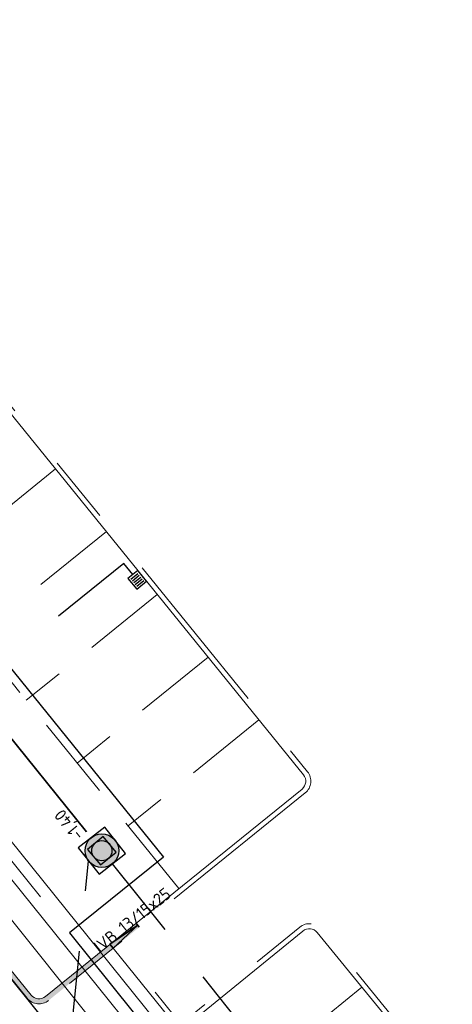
# Model space of a CAD drawing. Header units: metres. Extents: x 92403 to 95147, y 464428 to 465602.
# Tile 489 of 568: x 93342 to 93355, y 465094 to 465124. Entities that reach past the tile are written whole.
import ezdxf
from ezdxf.enums import TextEntityAlignment as Align

# ---------------------------------------------------------------- set-up
doc = ezdxf.new("R2010")
doc.units = ezdxf.units.M
for name, pattern in [('DASHED', [0.75, 0.5, -0.25]), ('RI-DRAINAGE', [19.2, 6, -1.8, 1.8, -1.8, 2.4, -1.8, 1.8, -1.8]), ('RI-GWA', [18.45, 6, -1.8, 1.75, -1.8, 1.75, -1.8, 1.75, -1.8]), ('RI-HWA', [7.4, 5, -2.4]), ('RI-HWA_KOLKAANSLUITING', [4.3, 2.5, -1.8]), ('VH-TROTTOIRBAND', [15, 5, -2, 2, -2, 2, -2])]:
    doc.linetypes.add(name, pattern=pattern)
doc.layers.get('0').update_dxf_attribs({"linetype": 'CONTINUOUS'})
for name, color, linetype, lineweight, true_color in [('B-OI-RI-GWA_TRANSPORTLEIDING-G', 7, 'RI-GWA', 18, 0xff8400), ('N-OI-RI-DRAINAGE_DRAIN_PVC-G', 7, 'RI-DRAINAGE', 18, 0x00ff04), ('N-OI-RI-HWA_RIOOLPUT_INSPECTIEPUT-S', 7, 'CONTINUOUS', 25, 0x007bff), ('N-OI-RI-HWA_STROOMRICHTING-S', 7, 'CONTINUOUS', 25, 0x007bff), ('N-OI-RI-HWA_TRANSPORTLEIDING-G', 7, 'RI-HWA', 35, 0x007bff)]:
    doc.layers.add(name, color=color, linetype=linetype, lineweight=lineweight, true_color=true_color)
for name, color, linetype, lineweight in [('B-WE-VH-VERHARDING_FUNDERING-G', 252, 'CONTINUOUS', 18), ('N-RO-VW-MARKERING-G', 7, 'CONTINUOUS', 9), ('N-WE-GW-ONTGRAVING-V', 2, 'CONTINUOUS', 30), ('N-WE-RI-HWA_KOLK_STRAATKOLK-S', 150, 'CONTINUOUS', 25), ('N-WE-RI-HWA_KOLKAANSLUITING-G', 150, 'RI-HWA_KOLKAANSLUITING', 25), ('N-WE-RI-PUT_BETON-S', 7, 'CONTINUOUS', 25), ('N-WE-VH-KANTOPSLUITING_ELEMENT_VERLOOPBAND-G', 252, 'CONTINUOUS', 35), ('N-WE-VH-KANTOPSLUITING_TROTTOIRBAND-G', 7, 'VH-TROTTOIRBAND', 35), ('N-WE-VH-KANTOPSLUITING_TROTTOIRBAND_130 150-T18', 10, 'CONTINUOUS', 18), ('N-WE-VH-KANTOPSLUITING_VOORKANTBAND-G', 50, 'CONTINUOUS', 35), ('N-WE-VH-VERHARDING_BETON_INRITBLOKKEN-A', 253, 'CONTINUOUS', 0)]:
    doc.layers.add(name, color=color, linetype=linetype, lineweight=lineweight)
doc.styles.add('NLCS-ISO', font='NLCS-ISO.ttf')
doc.styles.add('NLCS-ISO-M200-T18', font='NLCS-ISO.ttf', dxfattribs={"height": 0.36})

# ---------------------------------------------------------------- blocks, each defined once
blk = doc.blocks.new('STRAATKOLK 415X375')
at = {"layer": 'N-WE-RI-HWA_KOLK_STRAATKOLK-S', "flags": 128}
blk.add_lwpolyline([(-0.415, 0), (0, 0), (0, 0.375), (-0.415, 0.375)], close=True, dxfattribs=at)
for points in [[(-0.344, 0.055), (-0.344, 0.32)], [(-0.275, 0.055), (-0.275, 0.32)], [(-0.207, 0.055), (-0.207, 0.32)], [(-0.137, 0.055), (-0.137, 0.32)], [(-0.068, 0.055), (-0.068, 0.32)]]:
    blk.add_lwpolyline(points, dxfattribs=at)
blk = doc.blocks.new('N-SRI-PUT_BETON-SO')
blk.add_hatch(color=256).paths.add_polyline_path([(1.41, 1.41, 0.664858), (-2, 0.02), (-2, -0.02, 0.196534), (-1.41, -1.41)])
at = {"lineweight": -3, "flags": 128}
blk.add_lwpolyline([(2, -2), (2, 2), (-2, 2), (-2, -2)], close=True, dxfattribs=at)
at = {"lineweight": -3}
blk.add_circle((0, 0), 2, dxfattribs=at)
blk = doc.blocks.new('N-SRI-PUT_HWA-SO')
h = blk.add_hatch(color=256)
h.dxf.hatch_style = 1
h.paths.add_polyline_path([(-2, 0, 1), (2, 0, 1)])
at = {"lineweight": -3, "flags": 128}
blk.add_lwpolyline([(-2, -2), (2, -2), (2, 2), (-2, 2)], close=True, dxfattribs=at)
at = {"lineweight": -3}
blk.add_circle((0, 0), 2, dxfattribs=at)
blk = doc.blocks.new('*U282')
at = {"ltscale": 0.1, "style": 'NLCS-ISO'}
for tag, p in [('BOBL', (-116.75, 0)), ('MAT', (-0.5, 0.5))]:
    blk.add_attdef(tag, text='', height=1.8, dxfattribs=at).set_placement(p, align=Align.BOTTOM_RIGHT)
for tag, p in [('DIA', (0.5, 0.5)), ('BOBR', (116.47, 0))]:
    blk.add_attdef(tag, text='', height=1.8, dxfattribs=at).set_placement(p, align=Align.BOTTOM_LEFT)
blk.add_attdef('JVA', text='', height=1.8, dxfattribs=at).set_placement((0, -1), align=Align.TOP_CENTER)
at = {"ltscale": 0.1, "style": 'NLCS-ISO', "flags": 1}
blk.add_attdef('PUTNR-L', text='', height=1.8, dxfattribs=at).set_placement((-0.82, -5.89), align=Align.BOTTOM_RIGHT)
blk.add_attdef('PUTNR-L', text='', height=1.8, dxfattribs=at).set_placement((1.95, -5.77), align=Align.BOTTOM_LEFT)

msp = doc.modelspace()

# ---------------------------------------------------------------- hatches: boundary and pattern name
at = {"layer": 'N-WE-VH-VERHARDING_BETON_INRITBLOKKEN-A', "transparency": 33554687}
h = msp.add_hatch(color=256, dxfattribs=at)
h.dxf.hatch_style = 1
edge = h.paths.add_edge_path()
edge.add_arc((93342.391, 465094.917877), 0.3, 218.9909324, 308.9909324)
edge.add_line((93342.579759, 465094.684704), (93345.272302, 465096.865538))
edge.add_line((93345.272302, 465096.865538), (93345.36725, 465096.74825))
edge.add_line((93345.36725, 465096.74825), (93342.674139, 465094.568117))
edge.add_arc((93342.391, 465094.917877), 0.45, 218.9909324, 308.9909324, ccw=False)
edge.add_line((93342.041239, 465094.634738), (93316.599701, 465126.011626))
edge.add_line((93316.599701, 465126.011626), (93316.716124, 465126.154422))
edge.add_line((93316.716124, 465126.154422), (93342.157826, 465094.729118))

# ---------------------------------------------------------------- linework, layer by layer
at = {"layer": 'B-OI-RI-GWA_TRANSPORTLEIDING-G'}
msp.add_lwpolyline([(93309.939, 465138.03), (93314.04, 465133.16), (93334.221, 465107.859), (93359.935, 465075.888)], dxfattribs=at)
at = {"layer": 'B-WE-VH-VERHARDING_FUNDERING-G', "lineweight": 13, "flags": 128}
for points in [[(93310.20672, 465138.255446), (93314.310718, 465133.381886), (93334.494177, 465108.077803), (93360.207732, 465076.107356)], [(93309.67128, 465137.804554), (93313.769282, 465132.938114), (93333.947823, 465107.640197), (93359.662268, 465075.668644)]]:
    msp.add_lwpolyline(points, dxfattribs=at)
at = {"layer": 'N-OI-RI-DRAINAGE_DRAIN_PVC-G', "flags": 128}
msp.add_lwpolyline([(93317.234877, 465127.317564), (93355.874423, 465079.117944)], dxfattribs=at)
at = {"layer": 'N-OI-RI-HWA_TRANSPORTLEIDING-G', "flags": 128}
msp.add_lwpolyline([(93312.766181, 465138.019981), (93344.255689, 465099.019033)], dxfattribs=at)
at = {"layer": 'N-RO-VW-MARKERING-G', "linetype": 'DASHED', "ltscale": 5, "flags": 128}
for points in [[(93346.543711, 465097.89361), (93322.099393, 465128.0896)], [(93342.87957, 465110.366544), (93338.993343, 465107.220557)], [(93344.389644, 465108.501155), (93340.503416, 465105.355168)], [(93345.899718, 465106.635765), (93342.01349, 465103.489778)], [(93347.409792, 465104.770376), (93343.523564, 465101.624389)], [(93348.919865, 465102.904987), (93345.033638, 465099.759)], [(93348.098338, 465091.801697), (93351.973564, 465094.961223)]]:
    msp.add_lwpolyline(points, dxfattribs=at)
at = {"layer": 'N-WE-GW-ONTGRAVING-V', "flags": 128}
for points in [[(93403.426947, 465181.733642), (93388.936499, 465199.436043), (93383.626715, 465205.690746), (93348.152106, 465176.718038), (93350.367437, 465173.965667), (93349.986033, 465173.641994), (93373.790967, 465143.453099), (93372.907063, 465142.756112), (93387.855532, 465125.380409), (93386.187779, 465123.945627), (93367.908643, 465145.192808), (93350.36486, 465167.077422), (93350.509806, 465167.216653), (93345.847636, 465173.276479), (93327.621033, 465155.298307), (93312.871386, 465140.711711), (93314.151293, 465139.169531), (93313.777648, 465138.836642), (93346.083816, 465098.82423), (93343.292956, 465096.57956), (93358.90146, 465077.109146)], [(93357.185049, 465075.732944), (93316.376672, 465126.629463), (93316.517889, 465126.764911), (93307.921313, 465135.727631), (93275.364881, 465098.97561)]]:
    msp.add_lwpolyline(points, dxfattribs=at)
at = {"layer": 'N-WE-RI-HWA_KOLKAANSLUITING-G', "flags": 128}
for points in [[(93344.912114, 465107.558558), (93337.112532, 465101.249443)], [(93345.176571, 465107.231469), (93344.912114, 465107.558558)], [(93343.338243, 465093.547925), (93343.862852, 465098.709713)], [(93344.56501, 465098.626196), (93357.906453, 465081.947269), (93356.372885, 465078.616432)]]:
    msp.add_lwpolyline(points, dxfattribs=at)
at = {"layer": 'N-WE-VH-KANTOPSLUITING_ELEMENT_VERLOOPBAND-G', "flags": 128}
for points in [[(93344.495057, 465096.236341), (93345.319492, 465096.807245), (93344.589436, 465096.119754)], [(93345.366682, 465096.748951), (93345.272302, 465096.865538)], [(93344.589436, 465096.119754), (93344.495057, 465096.236341)]]:
    msp.add_lwpolyline(points, dxfattribs=at)
at = {"layer": 'N-WE-VH-KANTOPSLUITING_TROTTOIRBAND-G', "lineweight": 15}
msp.add_lwpolyline([(93316.915307, 465134.731883), (93322.215979, 465128.183979, 0.414213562), (93322.637912, 465128.139565), (93325.941206, 465130.813654, -0.414213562), (93326.574105, 465130.747032), (93350.357767, 465101.367151, -0.414213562), (93350.291145, 465100.734251), (93342.674139, 465094.568117, -0.414213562), (93342.041239, 465094.634738), (93312.484887, 465131.145607)], format="xyb", dxfattribs=at)
at = {"layer": 'N-WE-VH-KANTOPSLUITING_TROTTOIRBAND-G', "lineweight": 15, "flags": 128}
msp.add_lwpolyline([(93354.32, 465069.91), (93361.082674, 465075.436347, 0.414162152), (93361.146427, 465076.069486), (93359.12956, 465078.538482, -0.414490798), (93359.172322, 465078.960787), (93362.465717, 465081.645938, 0.414490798), (93362.52986, 465082.279396), (93350.762773, 465096.684117, 0.413936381), (93350.129914, 465096.7482), (93346.83542, 465094.062151, -0.413936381), (93346.413514, 465094.104873), (93344.706024, 465096.214134)], format="xyb", dxfattribs=at)
at = {"layer": 'N-WE-VH-KANTOPSLUITING_VOORKANTBAND-G', "linetype": 'Continuous', "lineweight": 15, "flags": 128}
for points in [[(93312.484887, 465131.145607), (93312.601474, 465131.239986), (93342.157826, 465094.729118, 0.414213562), (93342.579759, 465094.684704), (93350.196765, 465100.850838, 0.414213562), (93350.24118, 465101.272771), (93326.457518, 465130.652653, 0.414213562), (93326.035586, 465130.697067), (93322.732292, 465128.022978, -0.414213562), (93322.099393, 465128.0896), (93316.79872, 465134.637504), (93316.915307, 465134.731883)], [(93354.225084, 465070.02615), (93360.987758, 465075.552498, 0.414162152), (93361.03026, 465075.97459), (93359.013393, 465078.443586, -0.414490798), (93359.077537, 465079.077044), (93362.370931, 465081.762195, 0.414490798), (93362.413693, 465082.184501), (93350.646606, 465096.589221, 0.413936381), (93350.2247, 465096.631943), (93346.930206, 465093.945894, -0.413936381), (93346.297347, 465094.009977), (93344.589436, 465096.119754)]]:
    msp.add_lwpolyline(points, format="xyb", dxfattribs=at)

# ---------------------------------------------------------------- block references
at = {"layer": 'N-OI-RI-HWA_RIOOLPUT_INSPECTIEPUT-S', "xscale": 0.2499999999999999, "yscale": 0.2499999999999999, "zscale": 0.2499999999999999, "rotation": 128.2169516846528}
msp.add_blockref('N-SRI-PUT_HWA-SO', (93344.255689, 465099.019033), dxfattribs=at)
at = {"layer": 'N-OI-RI-HWA_STROOMRICHTING-S'}
ref = msp.add_blockref('*U282', (93328.510935, 465118.519507), dxfattribs=dict(at, xscale=0.2, yscale=0.2, zscale=0.2, rotation=128.91753363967))
ref.add_attrib('BOBL', '-1,40', dxfattribs={"layer": '0', "ltscale": 0.1, "height": 0.36, "rotation": 128.9175336, "style": 'NLCS-ISO'}).set_placement((93343.179598, 465100.351813), align=Align.BOTTOM_RIGHT)
at = {"layer": 'N-WE-RI-HWA_KOLK_STRAATKOLK-S', "rotation": 308.9560908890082}
msp.add_blockref('STRAATKOLK 415X375', (93345.291686, 465106.790867), dxfattribs=at)
at = {"layer": 'N-WE-RI-PUT_BETON-S', "xscale": 0.15, "yscale": 0.15, "zscale": 0.15, "rotation": 219.7758164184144}
msp.add_blockref('N-SRI-PUT_BETON-SO', (93344.255689, 465099.019033), dxfattribs=at)

# ---------------------------------------------------------------- texts
at = {"layer": 'N-WE-VH-KANTOPSLUITING_TROTTOIRBAND_130 150-T18', "insert": (93343.975398, 465096.249369), "char_height": 0.36, "width": 4.66934953, "attachment_point": 1, "rotation": 38.4575251, "style": 'NLCS-ISO-M200-T18'}
msp.add_mtext('IVB 13/15x25', dxfattribs=at)

doc.saveas('drawing.dxf')
